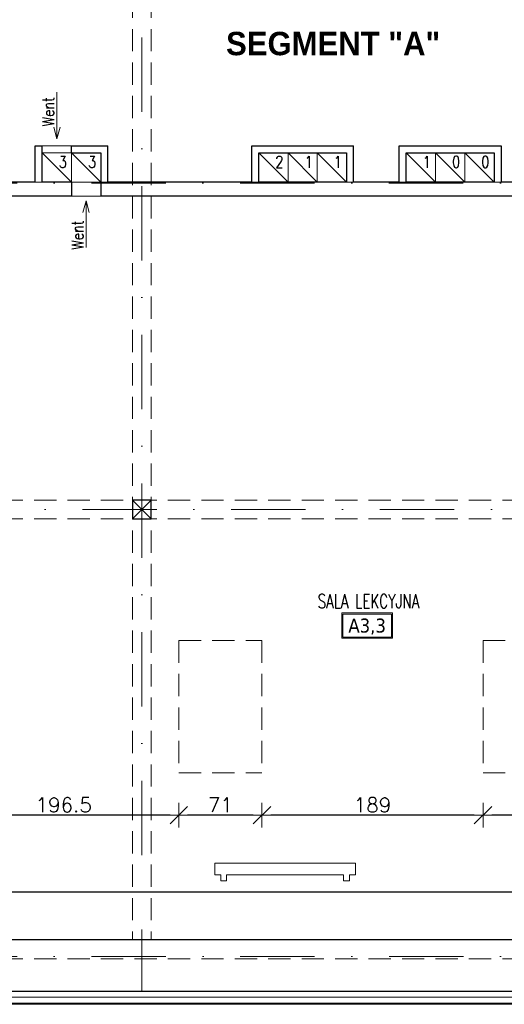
# Model space of a CAD drawing. Header units: millimetres. Extents: x 23192 to 177760, y -399809 to -79279.
# Tile 809 of 868: x 85273 to 85687, y -195643 to -194801. Entities that reach past the tile are written whole.
import ezdxf
from ezdxf.enums import TextEntityAlignment as Align

# ---------------------------------------------------------------- set-up
doc = ezdxf.new("R2010")
doc.units = ezdxf.units.MM
doc.linetypes.add('DASHDOT', pattern=[25.4, 12.7, -6.35, 0, -6.35])
doc.linetypes.add('HIDDEN', pattern=[9.525, 6.35, -3.175])
doc.layers.get('0').update_dxf_attribs({"lineweight": 0})
for name, color, linetype, lineweight in [('!! 0_ Istn-sciany', 3, 'Continuous', 30), ('!! 0_ Istn-widok', 1, 'Continuous', 15), ('!! 0_ Opis', 8, 'Continuous', 13), ('!! 0_Istn-cienka', 4, 'Continuous', 9), ('!! 0_Istn-went', 5, 'Continuous', 13), ('!! 0_Opis_pom', 9, 'Continuous', 13), ('!! 0_Osie', 1, 'DASHDOT', 13), ('!! 1_ tynk zewn  - nowy', 21, 'Continuous', 20), ('!! 2_ remont Ocieplenie', 4, 'ZIGZAG', 5), ('!! wymiary osi', 250, 'Continuous', 9), ('0-osie-liniA', 14, 'DASHDOT', 5)]:
    doc.layers.add(name, color=color, linetype=linetype, lineweight=lineweight)
doc.layers.add('!! 0_Istn-grzejniki', color=7, linetype='Continuous', lineweight=0, plot=False)
doc.styles.add('ARCHETYP', font='romans.shx', dxfattribs={"height": 15})
doc.styles.add('ARIAL', font='tahoma.ttf')
doc.styles.add('STYLE10', font='arialbd.ttf')
doc.styles.add('TXT', font='simplex.shx')
doc.linetypes.add('ZIGZAG', pattern='A,0.00254,-5.08,[131,ltypeshp.shx,S=5.08,R=0,X=-5.08,Y=0],-10.16,[131,ltypeshp.shx,S=5.08,R=180,X=5.08,Y=0],-5.08', length=20.32254)
doc.dimstyles.new('DIM50', dxfattribs={"dimscale": 5, "dimtxt": 2.5, "dimasz": 1.5, "dimexe": 0, "dimexo": 0, "dimgap": 0.5, "dimtad": 1, "dimdec": 4, "dimrnd": 0.5, "dimdsep": 46, "dimtxsty": 'TXT', "dimblk1": 'TICK1', "dimblk2": 'TICK1', "dimsah": 1, "dimcen": 0, "dimse1": 1, "dimse2": 1, "dimclrd": 1, "dimclre": 7, "dimclrt": 9, "dimadec": 0, "dimazin": 0, "dimtfac": 1, "dimtdec": 4, "dimtmove": 2, "dimatfit": 3, "dimldrblk": 'TICK1', "dimfxl": 1, "dimtolj": 1, "dimarcsym": 0})

# ---------------------------------------------------------------- blocks, each defined once
blk = doc.blocks.new('BLOK OSI')
at = {"layer": '0-osie-liniA', "ltscale": 5}
for points in [[(48639.25763, -195002.0883), (55442.2848, -195002.0883)], [(48639.33021, -195663.0883), (55424.2848, -195663.0883)]]:
    blk.add_lwpolyline(points, dxfattribs=at)
blk = doc.blocks.new('TICK1')
at = {"color": 0}
for p, q in [((0, -1.4), (0, 1.4)), ((0, 0), (-1, 0))]:
    blk.add_line(p, q, dxfattribs=at)
at = {"color": 2}
blk.add_line((-1, -1), (1, 1), dxfattribs=at)
blk = doc.blocks.new('*D3455')
at = {"layer": '!! wymiary osi', "color": 1, "lineweight": -2, "transparency": 16777216}
blk.add_line((85732.34, -195480.91), (85676.34, -195480.91), dxfattribs=at)
at = {"layer": 'DEFPOINTS', "color": 0, "transparency": 16777216}
for p in [(85668.84, -195444.59), (85739.84, -195444.59), (85668.84, -195480.91)]:
    blk.add_point(p, dxfattribs=at)
at = {"layer": '!! wymiary osi', "color": 1, "lineweight": -2, "transparency": 16777216, "xscale": 7.5, "yscale": 7.5, "zscale": 7.5, "rotation": 180}
blk.add_blockref('TICK1', (85668.84, -195480.91), dxfattribs=at)
at = {"layer": '!! wymiary osi', "color": 1, "lineweight": -2, "transparency": 16777216, "xscale": 7.5, "yscale": 7.5, "zscale": 7.5}
blk.add_blockref('TICK1', (85739.84, -195480.91), dxfattribs=at)
at = {"layer": '!! wymiary osi', "color": 9, "transparency": 16777216, "insert": (85704.34, -195472.16), "char_height": 12.5, "attachment_point": 5, "style": 'TXT'}
blk.add_mtext('\\A1;71', dxfattribs=at)
blk = doc.blocks.new('*D3456')
at = {"layer": '!! wymiary osi', "color": 1, "lineweight": -2, "transparency": 16777216}
blk.add_line((85661.34, -195480.91), (85487.44, -195480.91), dxfattribs=at)
at = {"layer": 'DEFPOINTS', "color": 0, "transparency": 16777216}
for p in [(85479.94, -195444.59), (85668.84, -195444.59), (85479.94, -195480.91)]:
    blk.add_point(p, dxfattribs=at)
at = {"layer": '!! wymiary osi', "color": 1, "lineweight": -2, "transparency": 16777216, "xscale": 7.5, "yscale": 7.5, "zscale": 7.5, "rotation": 180}
blk.add_blockref('TICK1', (85479.94, -195480.91), dxfattribs=at)
at = {"layer": '!! wymiary osi', "color": 1, "lineweight": -2, "transparency": 16777216, "xscale": 7.5, "yscale": 7.5, "zscale": 7.5}
blk.add_blockref('TICK1', (85668.84, -195480.91), dxfattribs=at)
at = {"layer": '!! wymiary osi', "color": 9, "transparency": 16777216, "insert": (85574.39, -195472.16), "char_height": 12.5, "attachment_point": 5, "style": 'TXT'}
blk.add_mtext('\\A1;189', dxfattribs=at)
blk = doc.blocks.new('*D3457')
at = {"layer": '!! wymiary osi', "color": 1, "lineweight": -2, "transparency": 16777216}
blk.add_line((85472.44, -195480.91), (85416.44, -195480.91), dxfattribs=at)
at = {"layer": 'DEFPOINTS', "color": 0, "transparency": 16777216}
for p in [(85408.94, -195444.59), (85479.94, -195444.59), (85408.94, -195480.91)]:
    blk.add_point(p, dxfattribs=at)
at = {"layer": '!! wymiary osi', "color": 1, "lineweight": -2, "transparency": 16777216, "xscale": 7.5, "yscale": 7.5, "zscale": 7.5, "rotation": 180}
blk.add_blockref('TICK1', (85408.94, -195480.91), dxfattribs=at)
at = {"layer": '!! wymiary osi', "color": 1, "lineweight": -2, "transparency": 16777216, "xscale": 7.5, "yscale": 7.5, "zscale": 7.5}
blk.add_blockref('TICK1', (85479.94, -195480.91), dxfattribs=at)
at = {"layer": '!! wymiary osi', "color": 9, "transparency": 16777216, "insert": (85444.44, -195472.16), "char_height": 12.5, "attachment_point": 5, "style": 'TXT'}
blk.add_mtext('\\A1;71', dxfattribs=at)
blk = doc.blocks.new('*D3458')
at = {"layer": '!! wymiary osi', "color": 1, "lineweight": -2, "transparency": 16777216}
blk.add_line((85401.44, -195480.91), (85219.79, -195480.91), dxfattribs=at)
at = {"layer": 'DEFPOINTS', "color": 0, "transparency": 16777216}
for p in [(85212.29, -195444.59), (85408.94, -195444.59), (85212.29, -195480.91)]:
    blk.add_point(p, dxfattribs=at)
at = {"layer": '!! wymiary osi', "color": 1, "lineweight": -2, "transparency": 16777216, "xscale": 7.5, "yscale": 7.5, "zscale": 7.5, "rotation": 180}
blk.add_blockref('TICK1', (85212.29, -195480.91), dxfattribs=at)
at = {"layer": '!! wymiary osi', "color": 1, "lineweight": -2, "transparency": 16777216, "xscale": 7.5, "yscale": 7.5, "zscale": 7.5}
blk.add_blockref('TICK1', (85408.94, -195480.91), dxfattribs=at)
at = {"layer": '!! wymiary osi', "color": 9, "transparency": 16777216, "insert": (85310.62, -195472.16), "char_height": 12.5, "attachment_point": 5, "style": 'TXT'}
blk.add_mtext('\\A1;196.5', dxfattribs=at)

msp = doc.modelspace()

# ---------------------------------------------------------------- linework, layer by layer
at = {"layer": '!! 0_ Istn-sciany'}
for p, q in [((85678.25413, -194914.5883), (85678.25413, -194939.5883)), ((85684.25413, -194908.5883), (85684.25413, -194939.5883))]:
    msp.add_line(p, q, dxfattribs=at)
for points in [[(85286.25413, -194939.5883), (85286.25413, -194908.5883)], [(85286.25413, -194908.5883), (85292.25413, -194908.5883)], [(85292.25413, -194939.5883), (85292.25413, -194908.5883)], [(85292.25413, -194914.5883), (85292.25413, -194914.5883)], [(85317.25413, -194908.5883), (85348.25413, -194908.5883)], [(85317.25413, -194914.5883), (85317.25413, -194908.5883)], [(85317.25413, -194914.5883), (85342.25413, -194914.5883)], [(85342.25413, -194914.5883), (85342.25413, -194951.5883)], [(85348.25413, -194939.5883), (85348.25413, -194908.5883)], [(85471.25413, -194939.5883), (85471.25413, -194908.5883)], [(85471.25413, -194908.5883), (85558.25413, -194908.5883)], [(85477.25413, -194939.5883), (85477.25413, -194914.5883)], [(85477.25413, -194914.5883), (85552.25413, -194914.5883)], [(85552.25413, -194914.5883), (85552.25413, -194939.5883)], [(85558.25413, -194939.5883), (85558.25413, -194908.5883)], [(85597.25413, -194939.5883), (85597.25413, -194908.5883)], [(85597.25413, -194908.5883), (85684.25413, -194908.5883)], [(85603.25413, -194939.5883), (85603.25413, -194914.5883)], [(85603.25413, -194914.5883), (85678.25413, -194914.5883)], [(85286.25413, -194939.5883), (85258.25413, -194939.5883)], [(85317.25413, -194939.5883), (85292.25413, -194939.5883)], [(85317.25413, -194939.5883), (85292.25413, -194939.5883)], [(85317.25413, -194939.5883), (85317.25413, -194951.5883)], [(85471.25413, -194939.5883), (85348.25413, -194939.5883)], [(85552.25413, -194939.5883), (85477.25413, -194939.5883)], [(85597.25413, -194939.5883), (85558.25413, -194939.5883)], [(85678.25413, -194939.5883), (85603.25413, -194939.5883)], [(85801.25413, -194939.5883), (85684.25413, -194939.5883)], [(85317.25413, -194951.5883), (85177.25413, -194951.5883)], [(85832.25413, -194951.5883), (85342.25413, -194951.5883)], [(85869.25413, -195546.5883), (84989.25413, -195546.5883)], [(85869.25413, -195587.5883), (84989.25413, -195587.5883)], [(86217.25413, -195631.5883), (84945.25413, -195631.5883)]]:
    msp.add_lwpolyline(points, dxfattribs=at)
msp.add_lwpolyline([(85369.25413, -195227.5883), (85385.25413, -195227.5883), (85385.25413, -195211.5883), (85369.25413, -195211.5883)], close=True, dxfattribs=at)
at = {"layer": '!! 0_ Istn-widok'}
for points in [[(85286.25413, -194939.5883), (85292.25413, -194939.5883)], [(85348.25413, -194939.5883), (85342.25413, -194939.5883)], [(85471.25413, -194939.5883), (85477.25413, -194939.5883)], [(85558.25413, -194939.5883), (85552.25413, -194939.5883)], [(85597.25413, -194939.5883), (85603.25413, -194939.5883)], [(85684.25413, -194939.5883), (85678.25413, -194939.5883)], [(85369.25413, -195211.5883), (85385.25413, -195227.5883)], [(85385.25413, -195211.5883), (85369.25413, -195227.5883)]]:
    msp.add_lwpolyline(points, dxfattribs=at)
at = {"layer": '!! 0_ Istn-widok', "linetype": 'HIDDEN', "ltscale": 3}
for points in [[(85408.94355, -195331.5883), (85408.94355, -195444.5883)], [(85408.94355, -195331.5883), (85479.94355, -195331.5883)], [(85479.94355, -195331.5883), (85479.94355, -195444.5883)], [(85668.83633, -195331.5883), (85668.83633, -195444.5883)], [(85668.83633, -195331.5883), (85739.83633, -195331.5883)], [(85408.94355, -195444.5883), (85479.94355, -195444.5883)], [(85668.83633, -195444.5883), (85739.83633, -195444.5883)]]:
    msp.add_lwpolyline(points, dxfattribs=at)
at = {"layer": '!! 0_Istn-cienka', "linetype": 'HIDDEN', "ltscale": 3}
for p, q in [((85369.25413, -194351.5883), (85369.25413, -195587.5883)), ((85385.25413, -194351.5883), (85385.25413, -195587.5883)), ((84885.25413, -195211.5883), (86199.25413, -195211.5883)), ((84885.25413, -195227.5883), (86199.25413, -195227.5883)), ((84885.25413, -195587.5883), (86217.25413, -195587.5883)), ((84885.25413, -195603.5883), (86217.25413, -195603.5883))]:
    msp.add_line(p, q, dxfattribs=at)
at = {"layer": '!! 0_Istn-grzejniki'}
msp.add_lwpolyline([(85444.75413, -195536.968), (85444.75413, -195531.968), (85439.75413, -195531.968), (85439.75413, -195521.968), (85559.75413, -195521.968), (85559.75413, -195531.968), (85554.75413, -195531.968), (85554.75413, -195536.968), (85549.75413, -195536.968), (85549.75413, -195531.968), (85449.75413, -195531.968), (85449.75413, -195536.968)], close=True, dxfattribs=at)
at = {"layer": '!! 0_Istn-went'}
for points in [[(85304.75413, -194862.63125), (85304.75413, -194902.67778)], [(85304.75413, -194902.67778), (85302.07464, -194892.67778)], [(85304.75413, -194902.67778), (85307.43363, -194892.67778)], [(85292.25413, -194908.5883), (85317.25413, -194908.5883)], [(85292.25413, -194914.5883), (85317.25413, -194939.5883)], [(85317.25413, -194914.5883), (85342.25413, -194939.5883)], [(85477.25413, -194914.5883), (85502.25413, -194939.5883)], [(85502.25413, -194914.5883), (85527.25413, -194939.5883)], [(85527.25413, -194914.5883), (85552.25413, -194939.5883)], [(85603.25413, -194914.5883), (85628.25413, -194939.5883)], [(85628.25413, -194914.5883), (85653.25413, -194939.5883)], [(85653.25413, -194914.5883), (85678.25413, -194939.5883)], [(85317.25413, -194951.5883), (85342.25413, -194951.5883)], [(85329.75413, -194955.64023), (85327.07464, -194965.64023)], [(85329.75413, -194995.68676), (85329.75413, -194955.64023)], [(85329.75413, -194955.64023), (85332.43363, -194965.64023)]]:
    msp.add_lwpolyline(points, dxfattribs=at)
for points in [[(85292.25413, -194939.5883), (85317.25413, -194939.5883), (85317.25413, -194914.5883), (85292.25413, -194914.5883)], [(85317.25413, -194939.5883), (85342.25413, -194939.5883), (85342.25413, -194914.5883), (85317.25413, -194914.5883)], [(85477.25413, -194939.5883), (85502.25413, -194939.5883), (85502.25413, -194914.5883), (85477.25413, -194914.5883)], [(85502.25413, -194939.5883), (85527.25413, -194939.5883), (85527.25413, -194914.5883), (85502.25413, -194914.5883)], [(85527.25413, -194939.5883), (85552.25413, -194939.5883), (85552.25413, -194914.5883), (85527.25413, -194914.5883)], [(85603.25413, -194939.5883), (85628.25413, -194939.5883), (85628.25413, -194914.5883), (85603.25413, -194914.5883)], [(85628.25413, -194939.5883), (85653.25413, -194939.5883), (85653.25413, -194914.5883), (85628.25413, -194914.5883)], [(85653.25413, -194939.5883), (85678.25413, -194939.5883), (85678.25413, -194914.5883), (85653.25413, -194914.5883)]]:
    msp.add_lwpolyline(points, close=True, dxfattribs=at)
at = {"layer": '!! 0_Opis_pom', "ltscale": 0.7}
for points in [[(85548.07931, -195329.66232), (85591.59931, -195329.66232), (85591.59931, -195307.90232), (85548.07931, -195307.90232)], [(85549.16731, -195328.57432), (85590.51131, -195328.57432), (85590.51131, -195308.99032), (85549.16731, -195308.99032)]]:
    msp.add_lwpolyline(points, close=True, dxfattribs=at)
at = {"layer": '!! 0_Osie', "ltscale": 5}
for p, q in [((85377.25413, -194307.5883), (85377.25413, -195631.5883)), ((84945.25413, -195219.5883), (86189.25413, -195219.5883))]:
    msp.add_line(p, q, dxfattribs=at)
at = {"layer": '!! 1_ tynk zewn  - nowy'}
for points in [[(86263.25413, -195642.5883), (84934.25413, -195642.5883), (84934.25413, -195153.5883)], [(86263.25413, -195641.5883), (84935.25413, -195641.5883), (84935.25413, -195153.5883)]]:
    msp.add_lwpolyline(points, dxfattribs=at)
at = {"layer": '!! 2_ remont Ocieplenie', "linetype": 'ZIGZAG', "ltscale": 0.75}
msp.add_lwpolyline([(86263.25413, -195636.5883), (84940.25413, -195636.5883), (84940.25413, -195153.5883)], dxfattribs=at)

# ---------------------------------------------------------------- block references
at = {"layer": '!! 0_Osie'}
msp.add_blockref('BLOK OSI', (36059.54271, 61.46017), dxfattribs=at)

# ---------------------------------------------------------------- texts
at = {"layer": '!! 0_ Opis', "style": 'STYLE10', "width": 0.95}
msp.add_text('SEGMENT "A"', height=20, dxfattribs=at).set_placement((85449.31035, -194831.17564))
at = {"layer": '!! 0_Istn-went', "style": 'ARCHETYP', "width": 0.8}
for s, rotation, p in [('Went', 89.99999996, (85302.42391, -194892.00802)), ('3', 0.00000004, (85306.41557, -194927.41077)), ('3', 0.00000004, (85331.41557, -194927.41077)), ('2', 0.00000004, (85491.41557, -194927.41077)), ('1', 0.00000004, (85516.41557, -194927.41077)), ('1', 0.00000004, (85541.41557, -194927.41077)), ('1', 0.00000004, (85617.41557, -194927.41077)), ('0', 0.00000004, (85642.41557, -194927.41077)), ('0', 0.00000004, (85667.41557, -194927.41077)), ('Went', 89.99999996, (85327.42391, -194997.47365))]:
    msp.add_text(s, height=10, rotation=rotation, dxfattribs=at).set_placement(p)
at = {"layer": '!! 0_Opis_pom', "ltscale": 0.7, "style": 'TXT', "width": 0.7}
msp.add_text('SALA LEKCYJNA', height=12, dxfattribs=at).set_placement((85570.95444, -195303.85601), align=Align.CENTER)
at = {"layer": '!! 0_Opis_pom', "ltscale": 0.7, "style": 'ARIAL'}
msp.add_attdef('A3,3', text='', height=11.968, dxfattribs=at).set_placement((85569.83931, -195318.78232), align=Align.MIDDLE_CENTER)

# ---------------------------------------------------------------- dimensions: what is measured, and where the dimension line sits
at = {"layer": '!! wymiary osi'}
for base, p1, p2, picture, middle in [((85212.29136, -195480.91486), (85408.94355, -195444.5883), (85212.29136, -195444.5883), '*D3458', (85310.61745, -195472.16486)), ((85408.94355, -195480.91486), (85479.94355, -195444.5883), (85408.94355, -195444.5883), '*D3457', (85444.44355, -195472.16486)), ((85479.94355, -195480.91486), (85668.83633, -195444.5883), (85479.94355, -195444.5883), '*D3456', (85574.38994, -195472.16486)), ((85668.83633, -195480.91486), (85739.83633, -195444.5883), (85668.83633, -195444.5883), '*D3455', (85704.33633, -195472.16486))]:
    dim = msp.add_linear_dim(base=base, p1=p1, p2=p2, dimstyle='DIM50', dxfattribs=at)
    dim.commit()
    dim.dimension.update_dxf_attribs({"geometry": picture, "text_midpoint": middle})

doc.saveas('drawing.dxf')
